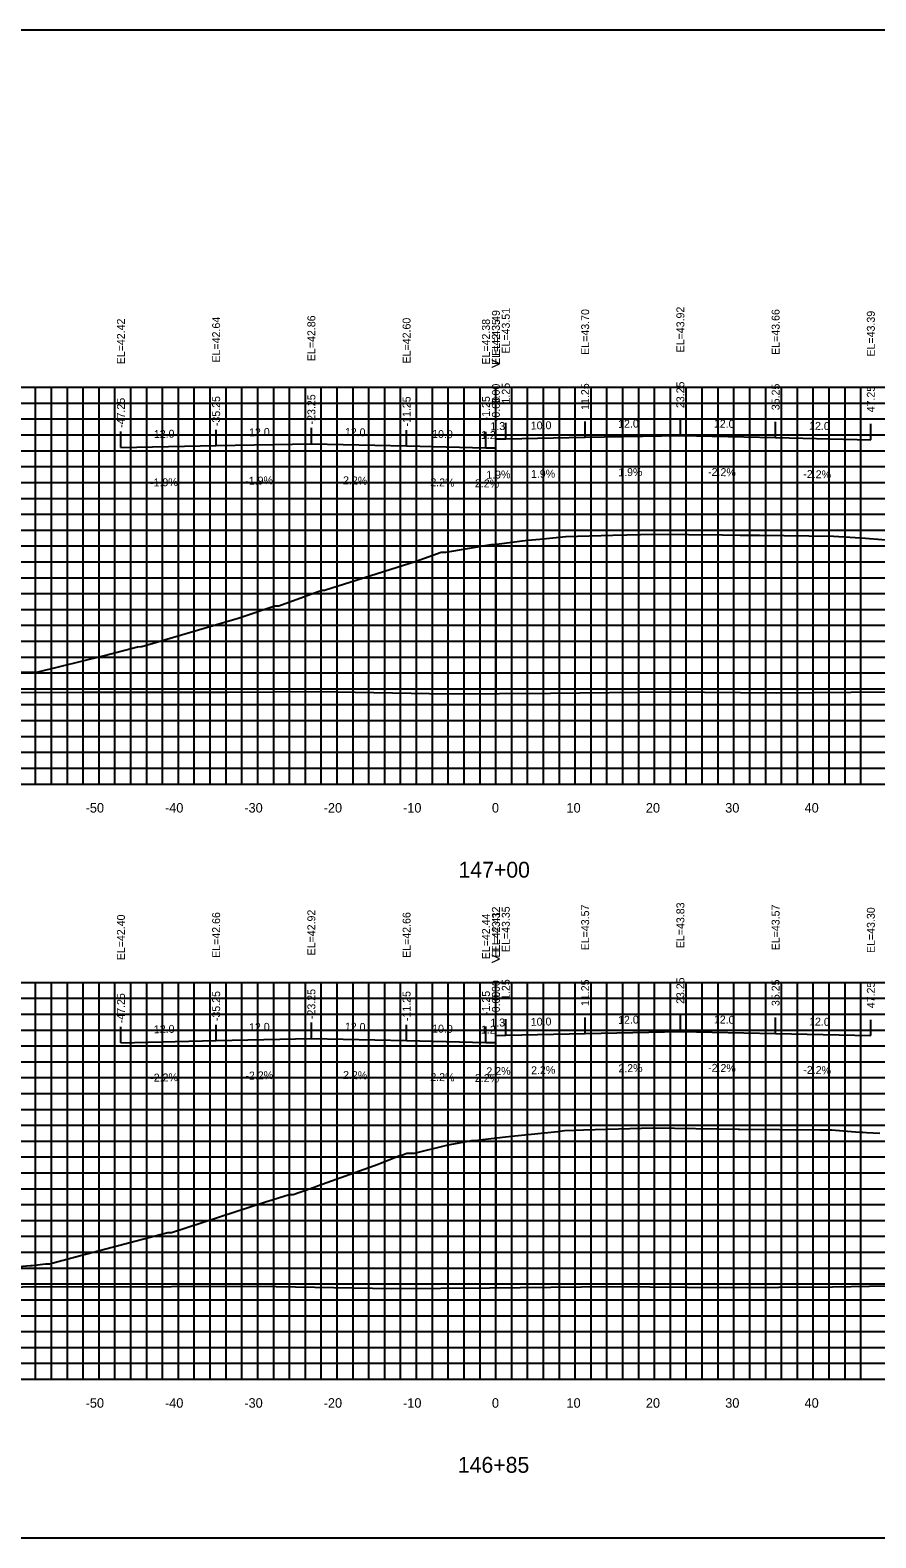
# Model space of a CAD drawing. Extents: x 1800880 to 1818864, y 245271 to 250560.
# Drawn here: x 1810494.1 to 1810600.7, y 250355.3 to 250545.3 of the extents above; entities that cross this region are included whole.
import ezdxf

# ---------------------------------------------------------------- set-up
doc = ezdxf.new("R2010")
doc.units = 0
for name, color, linetype in [('33', 7, 'Continuous'), ('ANNO-TXT', 7, 'Continuous'), ('AXIS', 7, 'Continuous'), ('CL-CNST', 7, 'Continuous'), ('DESIGN - DRAINAGE - Bridges', 7, 'Continuous'), ('Level 32', 7, 'Continuous'), ('Level 37', 7, 'Continuous'), ('Level 46', 7, 'Continuous'), ('Level 62', 7, 'Continuous'), ('SHT-BDR', 7, 'Continuous')]:
    doc.layers.add(name, color=color, linetype=linetype)

msp = doc.modelspace()

# ---------------------------------------------------------------- linework, layer by layer
at = {"layer": '33'}
for p, q in [((1810552.82, 250480.53), (1810552.82, 250461.72)), ((1810552.82, 250405.71), (1810552.82, 250386.82))]:
    msp.add_line(p, q, dxfattribs=at)
at = {"layer": 'AXIS'}
for points in [[(1810552.82, 250493.81), (1810554.07, 250493.83), (1810564.07, 250494.02), (1810576.07, 250494.24), (1810588.07, 250493.98), (1810600.07, 250493.71)], [(1810552.82, 250418.64), (1810554.07, 250418.67), (1810564.07, 250418.89), (1810576.07, 250419.15), (1810588.07, 250418.89), (1810600.07, 250418.62)]]:
    msp.add_lwpolyline(points, dxfattribs=at)
at = {"layer": 'CL-CNST'}
for points in [[(1810490.71, 250464.41), (1810494.71, 250464.43), (1810494.97, 250464.43), (1810503.5, 250466.52), (1810507.64, 250467.61), (1810508.07, 250467.63), (1810508.21, 250467.63), (1810520.33, 250471.21), (1810524.95, 250472.79), (1810525.11, 250472.79), (1810525.46, 250472.79), (1810530.9, 250474.75), (1810531.21, 250474.76), (1810542.77, 250478.39), (1810545.94, 250479.54), (1810546.05, 250479.55), (1810546.34, 250479.54), (1810546.51, 250479.54), (1810552.23, 250480.5), (1810552.62, 250480.51), (1810556.15, 250480.97), (1810556.83, 250481.03), (1810558.38, 250481.19), (1810561.64, 250481.52), (1810567.54, 250481.68), (1810572.82, 250481.82), (1810581.37, 250481.72), (1810583.62, 250481.7), (1810586.05, 250481.67), (1810595.38, 250481.57), (1810598.78, 250481.36), (1810598.88, 250481.36), (1810601.94, 250481.08)], [(1810480.81, 250388.53), (1810494.17, 250389.64), (1810494.39, 250389.66), (1810496.07, 250389.86), (1810496.23, 250389.86), (1810496.57, 250389.87), (1810500.47, 250390.92), (1810511.48, 250393.8), (1810511.7, 250393.8), (1810511.93, 250393.79), (1810523.93, 250397.7), (1810524.09, 250397.75), (1810526.79, 250398.57), (1810526.84, 250398.57), (1810527.29, 250398.57), (1810530.05, 250399.57), (1810530.33, 250399.68), (1810537.97, 250402.41), (1810540.59, 250403.47), (1810540.84, 250403.54), (1810540.98, 250403.54), (1810541.61, 250403.79), (1810541.76, 250403.79), (1810542.09, 250403.79), (1810542.57, 250403.79), (1810546.63, 250404.79), (1810547.08, 250404.88), (1810549.81, 250405.4), (1810550.25, 250405.4), (1810551.17, 250405.54), (1810553.64, 250405.8), (1810555.19, 250405.97), (1810560.62, 250406.55), (1810561.48, 250406.64), (1810563.86, 250406.72), (1810572.62, 250406.98), (1810583.35, 250406.83), (1810583.54, 250406.83), (1810593.66, 250406.73), (1810595.15, 250406.72), (1810595.63, 250406.68), (1810598.64, 250406.46), (1810599.05, 250406.43), (1810599.51, 250406.4), (1810601.21, 250406.3)]]:
    msp.add_lwpolyline(points, dxfattribs=at)
at = {"layer": 'DESIGN - DRAINAGE - Bridges'}
for p, q in [((1810402.82, 250450.32), (1810702.82, 250450.32)), ((1810502.82, 250450.26), (1810502.82, 250450.32)), ((1810512.82, 250450.26), (1810512.82, 250450.32)), ((1810522.82, 250450.26), (1810522.82, 250450.32)), ((1810532.82, 250450.26), (1810532.82, 250450.32)), ((1810542.82, 250450.26), (1810542.82, 250450.32)), ((1810552.82, 250450.26), (1810552.82, 250450.32)), ((1810562.82, 250450.26), (1810562.82, 250450.32)), ((1810572.82, 250450.26), (1810572.82, 250450.32)), ((1810582.82, 250450.26), (1810582.82, 250450.32)), ((1810592.82, 250450.26), (1810592.82, 250450.32)), ((1810402.82, 250375.32), (1810702.82, 250375.32)), ((1810502.82, 250375.26), (1810502.82, 250375.32)), ((1810512.82, 250375.26), (1810512.82, 250375.32)), ((1810522.82, 250375.26), (1810522.82, 250375.32)), ((1810532.82, 250375.26), (1810532.82, 250375.32)), ((1810542.82, 250375.26), (1810542.82, 250375.32)), ((1810552.82, 250375.26), (1810552.82, 250375.32)), ((1810562.82, 250375.26), (1810562.82, 250375.32)), ((1810572.82, 250375.26), (1810572.82, 250375.32)), ((1810582.82, 250375.26), (1810582.82, 250375.32)), ((1810592.82, 250375.26), (1810592.82, 250375.32))]:
    msp.add_line(p, q, dxfattribs=at)
at = {"layer": 'Level 37'}
for p, q in [((1810564.07, 250494.02), (1810564.07, 250496.02)), ((1810576.07, 250494.24), (1810576.07, 250496.24)), ((1810505.57, 250492.74), (1810505.57, 250494.74)), ((1810517.57, 250492.96), (1810517.57, 250494.96)), ((1810529.57, 250493.19), (1810529.57, 250495.19)), ((1810541.57, 250492.92), (1810541.57, 250494.92)), ((1810551.57, 250492.7), (1810551.57, 250494.7)), ((1810552.82, 250493.81), (1810552.82, 250495.81)), ((1810552.82, 250492.68), (1810552.82, 250494.68)), ((1810554.07, 250493.83), (1810554.07, 250495.83)), ((1810588.07, 250493.98), (1810588.07, 250495.98)), ((1810600.07, 250493.71), (1810600.07, 250495.71)), ((1810529.57, 250418.25), (1810529.57, 250420.25)), ((1810552.82, 250418.64), (1810552.82, 250420.64)), ((1810554.07, 250418.67), (1810554.07, 250420.67)), ((1810564.07, 250418.89), (1810564.07, 250420.89)), ((1810576.07, 250419.15), (1810576.07, 250421.15)), ((1810588.07, 250418.89), (1810588.07, 250420.89)), ((1810600.07, 250418.62), (1810600.07, 250420.62)), ((1810505.57, 250417.72), (1810505.57, 250419.72)), ((1810517.57, 250417.98), (1810517.57, 250419.98)), ((1810541.57, 250417.98), (1810541.57, 250419.98)), ((1810551.57, 250417.76), (1810551.57, 250419.76)), ((1810552.82, 250417.73), (1810552.82, 250419.73))]:
    msp.add_line(p, q, dxfattribs=at)
msp.add_lwpolyline([(1810402.82, 250355.32), (1810702.82, 250355.32), (1810702.82, 250545.32), (1810402.82, 250545.32)], close=True, dxfattribs=at)
at = {"layer": 'Level 46'}
for p, q in [((1810402.82, 250500.32), (1810702.82, 250500.32)), ((1810494.82, 250450.32), (1810494.82, 250500.32)), ((1810496.82, 250450.32), (1810496.82, 250500.32)), ((1810498.82, 250450.32), (1810498.82, 250500.32)), ((1810500.82, 250450.32), (1810500.82, 250500.32)), ((1810502.82, 250450.32), (1810502.82, 250500.32)), ((1810504.82, 250450.32), (1810504.82, 250500.32)), ((1810506.82, 250450.32), (1810506.82, 250500.32)), ((1810508.82, 250450.32), (1810508.82, 250500.32)), ((1810510.82, 250450.32), (1810510.82, 250500.32)), ((1810512.82, 250450.32), (1810512.82, 250500.32)), ((1810514.82, 250450.32), (1810514.82, 250500.32)), ((1810516.82, 250450.32), (1810516.82, 250500.32)), ((1810518.82, 250450.32), (1810518.82, 250500.32)), ((1810520.82, 250450.32), (1810520.82, 250500.32)), ((1810522.82, 250450.32), (1810522.82, 250500.32)), ((1810524.82, 250450.32), (1810524.82, 250500.32)), ((1810526.82, 250450.32), (1810526.82, 250500.32)), ((1810528.82, 250450.32), (1810528.82, 250500.32)), ((1810530.82, 250450.32), (1810530.82, 250500.32)), ((1810532.82, 250450.32), (1810532.82, 250500.32)), ((1810534.82, 250450.32), (1810534.82, 250500.32)), ((1810536.82, 250450.32), (1810536.82, 250500.32)), ((1810538.82, 250450.32), (1810538.82, 250500.32)), ((1810540.82, 250450.32), (1810540.82, 250500.32)), ((1810542.82, 250450.32), (1810542.82, 250500.32)), ((1810544.82, 250450.32), (1810544.82, 250500.32)), ((1810546.82, 250450.32), (1810546.82, 250500.32)), ((1810548.82, 250450.32), (1810548.82, 250500.32)), ((1810550.82, 250450.32), (1810550.82, 250500.32)), ((1810552.82, 250450.32), (1810552.82, 250500.32)), ((1810554.82, 250450.32), (1810554.82, 250500.32)), ((1810556.82, 250450.32), (1810556.82, 250500.32)), ((1810558.82, 250450.32), (1810558.82, 250500.32)), ((1810560.82, 250450.32), (1810560.82, 250500.32)), ((1810562.82, 250450.32), (1810562.82, 250500.32)), ((1810564.82, 250450.32), (1810564.82, 250500.32)), ((1810566.82, 250450.32), (1810566.82, 250500.32)), ((1810568.82, 250450.32), (1810568.82, 250500.32)), ((1810570.82, 250450.32), (1810570.82, 250500.32)), ((1810572.82, 250450.32), (1810572.82, 250500.32)), ((1810574.82, 250450.32), (1810574.82, 250500.32)), ((1810576.82, 250450.32), (1810576.82, 250500.32)), ((1810578.82, 250450.32), (1810578.82, 250500.32)), ((1810580.82, 250450.32), (1810580.82, 250500.32)), ((1810582.82, 250450.32), (1810582.82, 250500.32)), ((1810584.82, 250450.32), (1810584.82, 250500.32)), ((1810586.82, 250450.32), (1810586.82, 250500.32)), ((1810588.82, 250450.32), (1810588.82, 250500.32)), ((1810590.82, 250450.32), (1810590.82, 250500.32)), ((1810592.82, 250450.32), (1810592.82, 250500.32)), ((1810594.82, 250450.32), (1810594.82, 250500.32)), ((1810596.82, 250450.32), (1810596.82, 250500.32)), ((1810598.82, 250450.32), (1810598.82, 250500.32)), ((1810402.82, 250498.32), (1810702.82, 250498.32)), ((1810402.82, 250496.32), (1810702.82, 250496.32)), ((1810402.82, 250494.32), (1810702.82, 250494.32)), ((1810402.82, 250492.32), (1810702.82, 250492.32)), ((1810402.82, 250490.32), (1810702.82, 250490.32)), ((1810402.82, 250488.32), (1810702.82, 250488.32)), ((1810402.82, 250486.32), (1810702.82, 250486.32)), ((1810402.82, 250484.32), (1810702.82, 250484.32)), ((1810402.82, 250482.32), (1810702.82, 250482.32)), ((1810402.82, 250480.32), (1810702.82, 250480.32)), ((1810402.82, 250478.32), (1810702.82, 250478.32)), ((1810402.82, 250476.32), (1810702.82, 250476.32)), ((1810402.82, 250474.32), (1810702.82, 250474.32)), ((1810402.82, 250472.32), (1810702.82, 250472.32)), ((1810402.82, 250470.32), (1810702.82, 250470.32)), ((1810402.82, 250468.32), (1810702.82, 250468.32)), ((1810402.82, 250466.32), (1810702.82, 250466.32)), ((1810402.82, 250464.32), (1810702.82, 250464.32)), ((1810402.82, 250462.32), (1810702.82, 250462.32)), ((1810402.82, 250460.32), (1810702.82, 250460.32)), ((1810402.82, 250458.32), (1810702.82, 250458.32)), ((1810402.82, 250456.32), (1810702.82, 250456.32)), ((1810402.82, 250454.32), (1810702.82, 250454.32)), ((1810402.82, 250452.32), (1810702.82, 250452.32)), ((1810402.82, 250450.32), (1810702.82, 250450.32)), ((1810402.82, 250425.32), (1810702.82, 250425.32)), ((1810494.82, 250375.32), (1810494.82, 250425.32)), ((1810496.82, 250375.32), (1810496.82, 250425.32)), ((1810498.82, 250375.32), (1810498.82, 250425.32)), ((1810500.82, 250375.32), (1810500.82, 250425.32)), ((1810502.82, 250375.32), (1810502.82, 250425.32)), ((1810504.82, 250375.32), (1810504.82, 250425.32)), ((1810506.82, 250375.32), (1810506.82, 250425.32)), ((1810508.82, 250375.32), (1810508.82, 250425.32)), ((1810510.82, 250375.32), (1810510.82, 250425.32)), ((1810512.82, 250375.32), (1810512.82, 250425.32)), ((1810514.82, 250375.32), (1810514.82, 250425.32)), ((1810516.82, 250375.32), (1810516.82, 250425.32)), ((1810518.82, 250375.32), (1810518.82, 250425.32)), ((1810520.82, 250375.32), (1810520.82, 250425.32)), ((1810522.82, 250375.32), (1810522.82, 250425.32)), ((1810524.82, 250375.32), (1810524.82, 250425.32)), ((1810526.82, 250375.32), (1810526.82, 250425.32)), ((1810528.82, 250375.32), (1810528.82, 250425.32)), ((1810530.82, 250375.32), (1810530.82, 250425.32)), ((1810532.82, 250375.32), (1810532.82, 250425.32)), ((1810534.82, 250375.32), (1810534.82, 250425.32)), ((1810536.82, 250375.32), (1810536.82, 250425.32)), ((1810538.82, 250375.32), (1810538.82, 250425.32)), ((1810540.82, 250375.32), (1810540.82, 250425.32)), ((1810542.82, 250375.32), (1810542.82, 250425.32)), ((1810544.82, 250375.32), (1810544.82, 250425.32)), ((1810546.82, 250375.32), (1810546.82, 250425.32)), ((1810548.82, 250375.32), (1810548.82, 250425.32)), ((1810550.82, 250375.32), (1810550.82, 250425.32)), ((1810552.82, 250375.32), (1810552.82, 250425.32)), ((1810554.82, 250375.32), (1810554.82, 250425.32)), ((1810556.82, 250375.32), (1810556.82, 250425.32)), ((1810558.82, 250375.32), (1810558.82, 250425.32)), ((1810560.82, 250375.32), (1810560.82, 250425.32)), ((1810562.82, 250375.32), (1810562.82, 250425.32)), ((1810564.82, 250375.32), (1810564.82, 250425.32)), ((1810566.82, 250375.32), (1810566.82, 250425.32)), ((1810568.82, 250375.32), (1810568.82, 250425.32)), ((1810570.82, 250375.32), (1810570.82, 250425.32)), ((1810572.82, 250375.32), (1810572.82, 250425.32)), ((1810574.82, 250375.32), (1810574.82, 250425.32)), ((1810576.82, 250375.32), (1810576.82, 250425.32)), ((1810578.82, 250375.32), (1810578.82, 250425.32)), ((1810580.82, 250375.32), (1810580.82, 250425.32)), ((1810582.82, 250375.32), (1810582.82, 250425.32)), ((1810584.82, 250375.32), (1810584.82, 250425.32)), ((1810586.82, 250375.32), (1810586.82, 250425.32)), ((1810588.82, 250375.32), (1810588.82, 250425.32)), ((1810590.82, 250375.32), (1810590.82, 250425.32)), ((1810592.82, 250375.32), (1810592.82, 250425.32)), ((1810594.82, 250375.32), (1810594.82, 250425.32)), ((1810596.82, 250375.32), (1810596.82, 250425.32)), ((1810598.82, 250375.32), (1810598.82, 250425.32)), ((1810402.82, 250423.32), (1810702.82, 250423.32)), ((1810402.82, 250421.32), (1810702.82, 250421.32)), ((1810402.82, 250419.32), (1810702.82, 250419.32)), ((1810402.82, 250417.32), (1810702.82, 250417.32)), ((1810402.82, 250415.32), (1810702.82, 250415.32)), ((1810402.82, 250413.32), (1810702.82, 250413.32)), ((1810402.82, 250411.32), (1810702.82, 250411.32)), ((1810402.82, 250409.32), (1810702.82, 250409.32)), ((1810402.82, 250407.32), (1810702.82, 250407.32)), ((1810402.82, 250405.32), (1810702.82, 250405.32)), ((1810402.82, 250403.32), (1810702.82, 250403.32)), ((1810402.82, 250401.32), (1810702.82, 250401.32)), ((1810402.82, 250399.32), (1810702.82, 250399.32)), ((1810402.82, 250397.32), (1810702.82, 250397.32)), ((1810402.82, 250395.32), (1810702.82, 250395.32)), ((1810402.82, 250393.32), (1810702.82, 250393.32)), ((1810402.82, 250391.32), (1810702.82, 250391.32)), ((1810402.82, 250389.32), (1810702.82, 250389.32)), ((1810402.82, 250387.32), (1810702.82, 250387.32)), ((1810402.82, 250385.32), (1810702.82, 250385.32)), ((1810402.82, 250383.32), (1810702.82, 250383.32)), ((1810402.82, 250381.32), (1810702.82, 250381.32)), ((1810402.82, 250379.32), (1810702.82, 250379.32)), ((1810402.82, 250377.32), (1810702.82, 250377.32)), ((1810402.82, 250375.32), (1810702.82, 250375.32))]:
    msp.add_line(p, q, dxfattribs=at)
at = {"layer": 'Level 62'}
for points in [[(1810505.57, 250492.74), (1810517.57, 250492.96), (1810529.57, 250493.19), (1810541.57, 250492.92), (1810551.57, 250492.7), (1810552.82, 250492.68)], [(1810402.82, 250462.24), (1810408.02, 250462.21), (1810410.52, 250462.21), (1810435.77, 250462.03), (1810441.07, 250462.04), (1810463.53, 250461.88), (1810471.19, 250461.91), (1810491.28, 250461.84), (1810500.95, 250461.89), (1810519.04, 250461.91), (1810530.44, 250461.97), (1810546.79, 250461.69), (1810559.71, 250461.76), (1810574.55, 250461.92), (1810588.23, 250461.83), (1810602.3, 250461.92), (1810615.76, 250462.15), (1810630.06, 250462.23), (1810643.25, 250461.87), (1810657.81, 250461.97), (1810676.99, 250461.3), (1810685.57, 250461.36), (1810702.82, 250461.36)], [(1810505.57, 250417.72), (1810517.57, 250417.98), (1810529.57, 250418.25), (1810541.57, 250417.98), (1810551.57, 250417.76), (1810552.82, 250417.73)], [(1810402.82, 250387.3), (1810428.69, 250387.11), (1810433.15, 250387.12), (1810456.44, 250386.96), (1810463.32, 250386.98), (1810484.2, 250386.91), (1810493.15, 250386.96), (1810511.95, 250386.98), (1810522.69, 250387.04), (1810539.71, 250386.74), (1810552, 250386.81), (1810567.46, 250386.98), (1810581.72, 250386.88), (1810595.22, 250386.97), (1810609.26, 250387.2), (1810622.97, 250387.29), (1810636.76, 250386.91), (1810650.73, 250387), (1810670.8, 250386.3), (1810678.48, 250386.36), (1810698.87, 250386.36), (1810702.82, 250386.38)]]:
    msp.add_lwpolyline(points, dxfattribs=at)

# ---------------------------------------------------------------- texts
for s, p in [('-50', (1810501.12, 250446.72)), ('-40', (1810511.12, 250446.72)), ('-30', (1810521.12, 250446.72)), ('-20', (1810531.12, 250446.72)), ('-10', (1810541.12, 250446.72)), ('0', (1810552.32, 250446.72)), ('10', (1810561.72, 250446.72)), ('20', (1810571.72, 250446.72)), ('30', (1810581.72, 250446.72)), ('40', (1810591.72, 250446.72)), ('-50', (1810501.12, 250371.72)), ('-40', (1810511.12, 250371.72)), ('-30', (1810521.12, 250371.72)), ('-20', (1810531.12, 250371.72)), ('-10', (1810541.12, 250371.72)), ('0', (1810552.32, 250371.72)), ('10', (1810561.72, 250371.72)), ('20', (1810571.72, 250371.72)), ('30', (1810581.72, 250371.72)), ('40', (1810591.72, 250371.72))]:
    msp.add_text(s, height=1.2).set_placement(p)
at = {"layer": 'ANNO-TXT'}
for s, rotation, p in [('10.0', 1.0602, (1810557.23, 250494.99)), ('12.0', 1.0602, (1810568.23, 250495.2)), ('12.0', 358.7397, (1810580.28, 250495.25)), ('12.0', 1.0602, (1810509.73, 250493.92)), ('12.0', 1.0602, (1810521.73, 250494.14)), ('12.0', 358.7397, (1810533.78, 250494.19)), ('10.0', 358.7397, (1810544.78, 250493.95)), ('1.2', 358.7397, (1810550.93, 250493.82)), ('1.3', 1.0602, (1810552.14, 250494.9)), ('12.0', 358.7397, (1810592.28, 250494.98)), ('-1.9%', 1.0602, (1810509.25, 250487.81)), ('-1.9%', 1.0602, (1810521.25, 250488.03)), ('2.2%', 358.7397, (1810533.55, 250488.1)), ('2.2%', 358.7397, (1810544.55, 250487.86)), ('2.2%', 358.7397, (1810550.17, 250487.73)), ('1.9%', 1.0602, (1810551.62, 250488.79)), ('1.9%', 1.0602, (1810557.25, 250488.89)), ('1.9%', 1.0602, (1810568.25, 250489.1)), ('-2.2%', 358.7397, (1810579.55, 250489.16)), ('-2.2%', 358.7397, (1810591.55, 250488.9)), ('12.0', 1.2603, (1810521.73, 250419.17)), ('12.0', 358.7397, (1810533.78, 250419.25)), ('10.0', 358.7397, (1810544.78, 250419.01)), ('1.3', 1.2603, (1810552.14, 250419.73)), ('10.0', 1.2603, (1810557.23, 250419.84)), ('12.0', 1.2603, (1810568.23, 250420.08)), ('12.0', 358.7397, (1810580.28, 250420.16)), ('12.0', 358.7397, (1810592.28, 250419.9)), ('12.0', 1.2603, (1810509.73, 250418.91)), ('1.2', 358.7397, (1810550.93, 250418.88)), ('2.2%', 1.2603, (1810551.64, 250413.61)), ('2.2%', 1.2603, (1810557.27, 250413.74)), ('2.2%', 1.2603, (1810568.27, 250413.98)), ('-2.2%', 358.7397, (1810579.55, 250414.07)), ('-2.2%', 358.7397, (1810591.55, 250413.81)), ('-2.2%', 1.2603, (1810509.27, 250412.8)), ('-2.2%', 1.2603, (1810521.27, 250413.06)), ('2.2%', 358.7397, (1810533.55, 250413.16)), ('2.2%', 358.7397, (1810544.55, 250412.91)), ('2.2%', 358.7397, (1810550.17, 250412.79))]:
    msp.add_text(s, height=1, rotation=rotation, dxfattribs=at).set_placement(p)
at = {"layer": 'DESIGN - DRAINAGE - Bridges'}
for p in [(1810552.21, 250502.57), (1810552.21, 250427.57)]:
    msp.add_text('>', height=1.5, dxfattribs=at).set_placement(p)
at = {"layer": 'Level 32'}
for s, p in [('147+00', (1810548.11, 250438.52)), ('146+85', (1810548.03, 250363.52))]:
    msp.add_text(s, height=2, dxfattribs=at).set_placement(p)
at = {"layer": 'SHT-BDR'}
for s, p in [('EL=42.86', (1810530.07, 250503.61)), ('EL=43.49', (1810553.32, 250504.28)), ('EL=43.51', (1810554.57, 250504.56)), ('EL=43.70', (1810564.57, 250504.41)), ('EL=43.92', (1810576.57, 250504.71)), ('EL=43.66', (1810588.57, 250504.4)), ('EL=43.39', (1810600.57, 250504.19)), ('EL=42.42', (1810506.07, 250503.21)), ('EL=42.64', (1810518.07, 250503.44)), ('EL=42.60', (1810542.07, 250503.32)), ('EL=42.38', (1810552.07, 250503.17)), ('EL=42.35', (1810553.32, 250503.15)), ('0.00', (1810553.32, 250498.17)), ('1.25', (1810554.57, 250498.27)), ('11.25', (1810564.57, 250497.47)), ('23.25', (1810576.57, 250497.69)), ('35.25', (1810588.57, 250497.43)), ('47.25', (1810600.57, 250497.16)), ('-47.25', (1810506.07, 250495.2)), ('-35.25', (1810518.07, 250495.42)), ('-23.25', (1810530.07, 250495.64)), ('-11.25', (1810542.07, 250495.38)), ('-1.25', (1810552.07, 250496.15)), ('-0.00', (1810553.32, 250496.05)), ('EL=43.83', (1810576.57, 250429.63)), ('EL=42.40', (1810506.07, 250428.11)), ('EL=42.66', (1810518.07, 250428.41)), ('EL=42.92', (1810530.07, 250428.72)), ('EL=42.66', (1810542.07, 250428.41)), ('EL=42.44', (1810552.07, 250428.23)), ('EL=43.32', (1810553.32, 250429.11)), ('EL=42.41', (1810553.32, 250428.46)), ('EL=43.35', (1810554.57, 250429.14)), ('EL=43.57', (1810564.57, 250429.36)), ('EL=43.57', (1810588.57, 250429.36)), ('EL=43.30', (1810600.57, 250429.02)), ('23.25', (1810576.57, 250422.6)), ('-47.25', (1810506.07, 250420.17)), ('-35.25', (1810518.07, 250420.44)), ('-23.25', (1810530.07, 250420.7)), ('-11.25', (1810542.07, 250420.44)), ('-1.25', (1810552.07, 250421.21)), ('0.00', (1810553.32, 250423)), ('-0.00', (1810553.32, 250421.1)), ('1.25', (1810554.57, 250423.11)), ('11.25', (1810564.57, 250422.34)), ('35.25', (1810588.57, 250422.34)), ('47.25', (1810600.57, 250422.07))]:
    msp.add_text(s, height=1, rotation=90, dxfattribs=at).set_placement(p)

doc.saveas('drawing.dxf')
